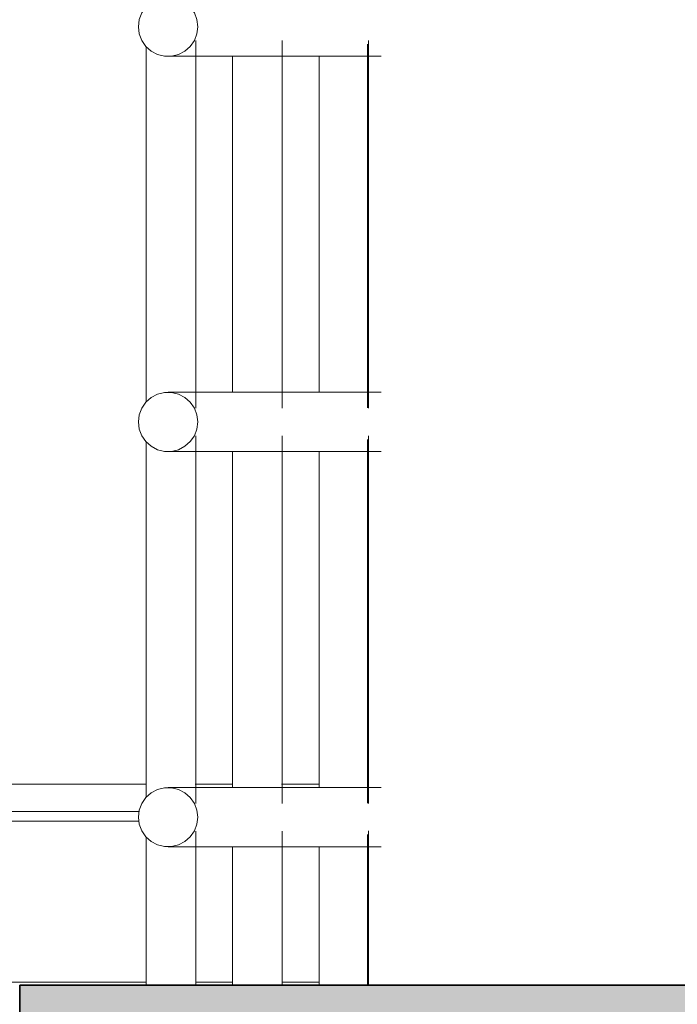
# Model space of a CAD drawing. Header units: inches. Extents: x 424 to 2043, y -237 to 445.
# Tile 810 of 965: x 867.026 to 867.359, y 220.688 to 221.186. Entities that reach past the tile are written whole.
import ezdxf

# ---------------------------------------------------------------- set-up
doc = ezdxf.new("R2010")
doc.units = ezdxf.units.IN
doc.header["$MEASUREMENT"] = 0
for name, color, linetype, lineweight in [('A-DOOR', 31, 'Continuous', 9), ('A-FLOR', 192, 'Continuous', 9), ('A-FLOR-HRAL', 11, 'Continuous', 9), ('A-FLOR-PATT', 8, 'Continuous', 35), ('A-GENM', 13, 'Continuous', 9), ('A-WALL', 113, 'Continuous', 9)]:
    doc.layers.add(name, color=color, linetype=linetype, lineweight=lineweight)

# ---------------------------------------------------------------- blocks, each defined once
blk = doc.blocks.new('Escalator - Escalator-177640-Section 1')
at = {"layer": 'A-GENM'}
for p, q in [((-111.07738, 5.60159), (-109.79635, 5.60159)), ((-109.77138, 5.60159), (-109.75264, 5.60159)), ((-109.72767, 5.60159), (-109.70893, 5.60159))]:
    blk.add_line(p, q, dxfattribs=at)
blk = doc.blocks.new('Railing - 25mm-185987-Section 1')
at = {"layer": 'A-FLOR-HRAL'}
for p, q in [((-109.68395, 5.89197), (-109.68395, 6.07803)), ((-109.70895, 6.07018), (-109.70895, 5.89982)), ((-109.68395, 5.69197), (-109.68395, 5.87803)), ((-109.70895, 5.87018), (-109.70895, 5.69982)), ((-109.68395, 5.6), (-109.68395, 5.67803)), ((-109.70895, 5.67018), (-109.70895, 5.6))]:
    blk.add_line(p, q, dxfattribs=at)
blk = doc.blocks.new('Railing - 25mm-V15-Section 1')
at = {"layer": 'A-FLOR-HRAL'}
for p, q in [((-109.72765, 5.89199), (-109.72765, 6.07801)), ((-109.75265, 6.07014), (-109.75265, 5.89986)), ((-109.72765, 5.69199), (-109.72765, 5.87801)), ((-109.75265, 5.87014), (-109.75265, 5.69986)), ((-109.72765, 5.6), (-109.72765, 5.67801)), ((-109.75265, 5.67014), (-109.75265, 5.6))]:
    blk.add_line(p, q, dxfattribs=at)
blk = doc.blocks.new('Railing - 25mm-V16-Section 1')
at = {"layer": 'A-FLOR-HRAL'}
for p, q in [((-109.79636, 6.07488), (-109.79636, 5.89512)), ((-109.77136, 5.89201), (-109.77136, 6.07799)), ((-109.79636, 5.87488), (-109.79636, 5.69512)), ((-109.77136, 5.69201), (-109.77136, 5.87799)), ((-109.79636, 5.67488), (-109.79636, 5.6)), ((-109.77136, 5.6), (-109.77136, 5.67799))]:
    blk.add_line(p, q, dxfattribs=at)
blk = doc.blocks.new('Railing - Railing-185932-Section 1')
at = {"layer": 'A-FLOR-HRAL'}
for p, q in [((-109.78532, 6.07), (-109.6775, 6.07)), ((-109.6775, 5.9), (-109.78532, 5.9)), ((-109.78532, 5.87), (-109.6775, 5.87)), ((-109.6775, 5.7), (-109.78532, 5.7)), ((-109.78532, 5.67), (-109.6775, 5.67))]:
    blk.add_line(p, q, dxfattribs=at)
at = {"layer": 'A-FLOR-HRAL', "lineweight": 18, "flags": 128}
for points in [[(-109.7703, 6.085), (-109.77074, 6.08859), (-109.77202, 6.09197), (-109.77408, 6.09495), (-109.77679, 6.09734), (-109.77999, 6.09903), (-109.78351, 6.09989), (-109.78713, 6.09989), (-109.79064, 6.09903), (-109.79385, 6.09734), (-109.79656, 6.09495), (-109.79861, 6.09197), (-109.7999, 6.08859), (-109.80033, 6.085)], [(-109.7703, 6.085), (-109.77074, 6.08141), (-109.77202, 6.07803), (-109.77408, 6.07505), (-109.77679, 6.07266), (-109.77999, 6.07097), (-109.78351, 6.07011), (-109.78713, 6.07011), (-109.79064, 6.07097), (-109.79385, 6.07266), (-109.79656, 6.07505), (-109.79861, 6.07803), (-109.7999, 6.08141), (-109.80033, 6.085)], [(-109.7703, 5.885), (-109.77074, 5.88859), (-109.77202, 5.89197), (-109.77408, 5.89495), (-109.77679, 5.89734), (-109.77999, 5.89903), (-109.78351, 5.89989), (-109.78713, 5.89989), (-109.79064, 5.89903), (-109.79385, 5.89734), (-109.79656, 5.89495), (-109.79861, 5.89197), (-109.7999, 5.88859), (-109.80033, 5.885)], [(-109.7703, 5.885), (-109.77074, 5.88141), (-109.77202, 5.87803), (-109.77408, 5.87505), (-109.77679, 5.87266), (-109.77999, 5.87097), (-109.78351, 5.87011), (-109.78713, 5.87011), (-109.79064, 5.87097), (-109.79385, 5.87266), (-109.79656, 5.87505), (-109.79861, 5.87803), (-109.7999, 5.88141), (-109.80033, 5.885)], [(-109.7703, 5.685), (-109.77074, 5.68859), (-109.77202, 5.69197), (-109.77408, 5.69495), (-109.77679, 5.69734), (-109.77999, 5.69903), (-109.78351, 5.69989), (-109.78713, 5.69989), (-109.79064, 5.69903), (-109.79385, 5.69734), (-109.79656, 5.69495), (-109.79861, 5.69197), (-109.7999, 5.68859), (-109.80033, 5.685)], [(-109.7703, 5.685), (-109.77074, 5.68141), (-109.77202, 5.67803), (-109.77408, 5.67505), (-109.77679, 5.67266), (-109.77999, 5.67097), (-109.78351, 5.67011), (-109.78713, 5.67011), (-109.79064, 5.67097), (-109.79385, 5.67266), (-109.79656, 5.67505), (-109.79861, 5.67803), (-109.7999, 5.68141), (-109.80033, 5.685)]]:
    blk.add_lwpolyline(points, dxfattribs=at)
for name in ['Railing - 25mm-V16-Section 1', 'Railing - 25mm-V15-Section 1', 'Railing - 25mm-185987-Section 1']:
    blk.add_blockref(name, (0, 0))
blk = doc.blocks.new('5-panel_Bi-fold_external_door_10806 - Type 1-V64-Section 1')
at = {"layer": 'A-DOOR'}
for p, q in [((-110.09426, 5.70176), (-109.79635, 5.70176)), ((-109.7716, 5.70176), (-109.75264, 5.70176)), ((-109.7279, 5.70176), (-109.70893, 5.70176)), ((-110.10462, 5.68791), (-109.79981, 5.68791)), ((-110.10468, 5.68294), (-109.7999, 5.68294))]:
    blk.add_line(p, q, dxfattribs=at)

msp = doc.modelspace()

# ---------------------------------------------------------------- hatches: boundary and pattern name
at = {"layer": 'A-FLOR-PATT', "lineweight": 9}
h = msp.add_hatch(dxfattribs=at)
h.set_pattern_fill('FP_2', color=256, style=0, pattern_type=2)
h.set_pattern_definition([(0, (853.73654, 227.41621), (0.406, 0.102), [0.034, -0.271, 0.034, -0.271, -1.626]), (0, (853.73654, 227.41621), (0.406, 0.102), [-0.61, 0.034, -0.576, 0.034, -0.271, -0.711]), (0, (853.73654, 227.41621), (0.406, 0.102), [-1.524, 0.034, -0.17, 0.034, -0.474]), (120, (853.88954, 227.46721), (-0.2913346, 0.3006063), [0.034, -0.271, 0.034, -0.271, -1.626]), (120, (853.88954, 227.46721), (-0.2913346, 0.3006063), [-0.61, 0.034, -0.576, 0.034, -0.271, -0.711]), (120, (853.88954, 227.46721), (-0.2913346, 0.3006063), [-1.524, 0.034, -0.17, 0.034, -0.474]), (240, (853.94054, 227.67021), (-0.1146654, -0.4026063), [0.034, -0.271, 0.034, -0.271, -1.626]), (240, (853.94054, 227.67021), (-0.1146654, -0.4026063), [-0.61, 0.034, -0.576, 0.034, -0.271, -0.711]), (240, (853.94054, 227.67021), (-0.1146654, -0.4026063), [-1.524, 0.034, -0.17, 0.034, -0.474])])
h.paths.add_polyline_path([(875.60429, 220.64721), (886.8354, 220.64721), (886.8354, 220.69721), (867.02615, 220.69721), (867.02615, 220.64721), (875.03352, 220.64721)], flags=0)

# ---------------------------------------------------------------- linework, layer by layer
at = {"layer": 'A-FLOR', "lineweight": 35}
for p in [(886.8354, 220.69721), (867.02615, 220.29721)]:
    msp.add_line(p, (867.02615, 220.69721), dxfattribs=at)
at = {"layer": 'A-WALL'}
for p, q in [((867.20204, 221.17339), (867.20204, 220.98929)), ((867.20204, 220.97339), (867.20204, 220.78929)), ((867.20204, 220.77339), (867.20204, 220.69721))]:
    msp.add_line(p, q, dxfattribs=at)

# ---------------------------------------------------------------- block references
at = {"layer": 'A-DOOR'}
msp.add_blockref('5-panel_Bi-fold_external_door_10806 - Type 1-V64-Section 1', (976.88654, 215.09721), dxfattribs=at)
at = {"layer": 'A-FLOR-HRAL'}
msp.add_blockref('Railing - Railing-185932-Section 1', (976.88654, 215.09721), dxfattribs=at)
at = {"layer": 'A-GENM'}
msp.add_blockref('Escalator - Escalator-177640-Section 1', (976.88654, 215.09721), dxfattribs=at)

doc.saveas('drawing.dxf')
